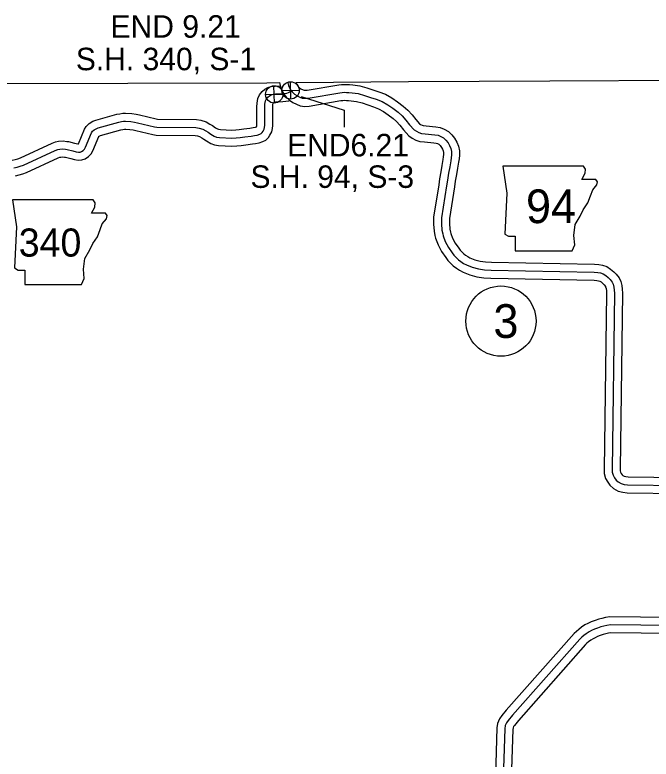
# Model space of a CAD drawing. Extents: x -83719 to 153526, y -11835 to 11446.
# Drawn here: x 6559.2 to 6958, y 882.1 to 1348.2 of the extents above; entities that cross this region are included whole.
import ezdxf

# ---------------------------------------------------------------- set-up
doc = ezdxf.new("R2010")
doc.units = 0
for name, color, linetype in [('Level 1', 7, 'Continuous'), ('Level 10', 7, 'Continuous'), ('Level 11', 7, 'Continuous'), ('Level 21', 7, 'Continuous'), ('Level 25', 7, 'Continuous'), ('Level 26', 7, 'Continuous'), ('Level 27', 7, 'Continuous'), ('Level 59', 7, 'Continuous')]:
    doc.layers.add(name, color=color, linetype=linetype)

msp = doc.modelspace()

# ---------------------------------------------------------------- linework, layer by layer
at = {"layer": 'Level 1'}
for points in [[(6393.44, 1305.28), (6463.94, 1305.34), (6552.38, 1305.21), (6629.97, 1305.38), (6717.08, 1305.74), (6725.04, 1305.8)], [(6735.31, 1305.88), (6805.91, 1306.42), (6894.54, 1306.92), (6980.78, 1307.4), (7005.53, 1307.49)]]:
    msp.add_lwpolyline(points, dxfattribs=at)
at = {"layer": 'Level 10'}
for points in [[(6628.54, 1286.7), (6632.51, 1286.43), (6635.16, 1285.97), (6637.23, 1285.53), (6647.66, 1283.11), (6648.66, 1282.95), (6672.95, 1282.63), (6675.71, 1282.27), (6679.05, 1281.26), (6681.38, 1279.84), (6683.1, 1278.89), (6684.92, 1277.57), (6686.2, 1276.77), (6686.77, 1276.58), (6688.01, 1276.36), (6695.14, 1276.01), (6697.6, 1276.12), (6699.77, 1276.36), (6702.61, 1276.75), (6706.54, 1277.25), (6708.61, 1277.65), (6709.97, 1277.79), (6710.52, 1278), (6710.58, 1278.09), (6710.78, 1278.44), (6710.82, 1279.3), (6710.88, 1290.6), (6710.97, 1292.92), (6711.52, 1295.83), (6712.59, 1298.23), (6714.15, 1300.22), (6715.85, 1301.59), (6717.75, 1302.81), (6720.5, 1303.59), (6722.38, 1303.66), (6725.51, 1303.85)], [(6628.15, 1276.7), (6631.31, 1276.49), (6633.26, 1276.15), (6635.06, 1275.76), (6645.73, 1273.29), (6647.79, 1272.96), (6672.22, 1272.64), (6673.59, 1272.46), (6674.93, 1272.06), (6676.36, 1271.19), (6677.72, 1270.44), (6679.33, 1269.27), (6681.94, 1267.64), (6684.31, 1266.86), (6686.87, 1266.4), (6695.12, 1266), (6698.38, 1266.15), (6701, 1266.43), (6703.93, 1266.84), (6708.11, 1267.37), (6710.08, 1267.75), (6712.32, 1267.99), (6714.7, 1268.89), (6716.52, 1269.72), (6718.09, 1271.33), (6719.1, 1272.84), (6720.24, 1274.87), (6720.71, 1277), (6720.82, 1279), (6720.87, 1290.37), (6720.93, 1291.78), (6721.13, 1292.82), (6721.22, 1293.03), (6721.3, 1293.14), (6721.7, 1293.46), (6721.92, 1293.6), (6722.08, 1293.65), (6722.87, 1293.67), (6727.12, 1293.93), (6729.04, 1294.1), (6730.95, 1294.39), (6731.28, 1294.52)], [(6557.4, 1257.24), (6559.38, 1257.67), (6561, 1258.12), (6562.62, 1258.76), (6582.56, 1267.89), (6584.75, 1268.7), (6586.58, 1269.02), (6589.44, 1269.33), (6591.71, 1268.99), (6592.87, 1268.84), (6596.62, 1267.88), (6598.67, 1267.38), (6598.87, 1267.35), (6598.98, 1267.54), (6602.83, 1276.59), (6603.95, 1278.38), (6605.67, 1280.21), (6608.07, 1281.55), (6610.01, 1282.17), (6623.12, 1285.93), (6625.07, 1286.34), (6626.81, 1286.63), (6628.54, 1286.7)], [(6559.51, 1247.47), (6561.77, 1247.96), (6564.19, 1248.62), (6566.55, 1249.56), (6586.37, 1258.64), (6587.36, 1259), (6587.98, 1259.11), (6589.24, 1259.25), (6590.3, 1259.09), (6590.95, 1259), (6594.21, 1258.17), (6596.63, 1257.59), (6598.84, 1257.2), (6601.08, 1257.37), (6603.15, 1258.01), (6605.41, 1259.44), (6606.92, 1261.27), (6607.96, 1263.11), (6611.73, 1271.95), (6611.9, 1272.24), (6612.08, 1272.33), (6612.92, 1272.6), (6625.54, 1276.22), (6626.91, 1276.51), (6627.82, 1276.66), (6628.68, 1276.69)]]:
    msp.add_lwpolyline(points, dxfattribs=at)
at = {"layer": 'Level 11'}
for points in [[(6725.04, 1305.8), (6725.94, 1302.34), (6726.89, 1300.21), (6727.97, 1298.31), (6729.4, 1296.56), (6731.37, 1294.72), (6733.4, 1293.34), (6735.66, 1292.2), (6737.99, 1291.23), (6741.02, 1290.93), (6743.64, 1291.14), (6763.54, 1294.51), (6764.67, 1294.61), (6765.99, 1294.71), (6766.99, 1294.69), (6768.25, 1294.62), (6769.94, 1294.46), (6773.38, 1293.97), (6776.82, 1293.03), (6780.47, 1291.82), (6784.01, 1290.64), (6787.22, 1289.38), (6790.34, 1287.69), (6793.2, 1285.71), (6796.23, 1283.39), (6798.42, 1281.48), (6800.49, 1279.14), (6802.85, 1276.17), (6806.22, 1272.49), (6808.27, 1271.07), (6810.52, 1269.83), (6813.12, 1269), (6815.98, 1268.75), (6821.87, 1268.17), (6823.18, 1267.96), (6824.09, 1267.61), (6824.87, 1267.17), (6825.69, 1266.32), (6826.65, 1265.17), (6827.21, 1264.21), (6827.64, 1263.09), (6827.89, 1261.99), (6827.89, 1260.77), (6827.75, 1259.38), (6827.47, 1257.59), (6826.82, 1253.92), (6826.14, 1249.95), (6825.35, 1245.55), (6824.86, 1241.85), (6821.69, 1221.54), (6821.59, 1219.06), (6821.69, 1217.04), (6821.97, 1212.66), (6822.51, 1210.04), (6822.88, 1208.39), (6824.45, 1204.26), (6826.68, 1199.98), (6829.27, 1196.25), (6830.64, 1194.4), (6832.29, 1192.7), (6834.03, 1191.03), (6835.93, 1189.58), (6837.92, 1188.26), (6840.16, 1187.03), (6844.32, 1185.39), (6848.72, 1184.19), (6853.17, 1183.48), (6857.61, 1183.28), (6922.24, 1182), (6924.09, 1181.92), (6925.08, 1181.73), (6925.86, 1181.47), (6926.67, 1180.93), (6927.71, 1180.07), (6928.6, 1179.11), (6929.38, 1178.18), (6929.5, 1177.91), (6929.79, 1176.79), (6929.98, 1175.35), (6930.08, 1173.72), (6928.54, 1063.63), (6928.67, 1060.9), (6929.52, 1057.92), (6930.85, 1055.62), (6932.24, 1053.61), (6934.39, 1051.56), (6937.39, 1049.97), (6940.29, 1049.17), (6943, 1048.89), (7007.85, 1048.08)], [(6735.31, 1305.88), (6735.83, 1304.73), (6736.25, 1303.98), (6736.71, 1303.42), (6737.63, 1302.56), (6738.49, 1301.97), (6739.85, 1301.29), (6740.46, 1301.03), (6741.1, 1300.97), (6742.4, 1301.07), (6762.28, 1304.44), (6763.87, 1304.57), (6765.68, 1304.71), (6767.34, 1304.69), (6769, 1304.6), (6771.12, 1304.4), (6775.41, 1303.78), (6779.72, 1302.61), (6783.62, 1301.31), (6787.43, 1300.04), (6791.45, 1298.46), (6795.57, 1296.23), (6799.08, 1293.81), (6802.57, 1291.14), (6805.49, 1288.58), (6808.15, 1285.57), (6810.46, 1282.66), (6812.83, 1280.07), (6813.53, 1279.59), (6814.49, 1279.06), (6815.11, 1278.86), (6816.91, 1278.7), (6823.14, 1278.09), (6825.77, 1277.68), (6828.4, 1276.67), (6831.05, 1275.15), (6833.12, 1273.03), (6834.86, 1270.94), (6836.27, 1268.53), (6837.23, 1265.99), (6837.89, 1263.11), (6837.88, 1260.26), (6837.67, 1258.11), (6837.33, 1255.96), (6836.68, 1252.21), (6835.99, 1248.22), (6835.23, 1244), (6834.76, 1240.42), (6831.66, 1220.58), (6831.6, 1219.12), (6831.68, 1217.61), (6831.9, 1213.99), (6832.29, 1212.15), (6832.48, 1211.28), (6833.59, 1208.36), (6835.26, 1205.16), (6837.41, 1202.07), (6838.28, 1200.88), (6839.33, 1199.81), (6840.55, 1198.64), (6841.74, 1197.73), (6843.11, 1196.82), (6844.42, 1196.1), (6847.48, 1194.89), (6850.83, 1193.98), (6854.18, 1193.44), (6857.93, 1193.27), (6922.57, 1192), (6925.25, 1191.87), (6927.6, 1191.43), (6930.29, 1190.53), (6932.63, 1188.97), (6934.61, 1187.34), (6936.09, 1185.73), (6937.95, 1183.54), (6938.99, 1181.17), (6939.62, 1178.7), (6939.94, 1176.34), (6940.09, 1173.97), (6938.54, 1063.79), (6938.6, 1062.53), (6938.79, 1061.85), (6939.3, 1060.97), (6939.88, 1060.14), (6940.29, 1059.75), (6941.11, 1059.32), (6942.14, 1059.03), (6943.57, 1058.89), (7007.97, 1058.08)], [(7008.76, 970.35), (6932.16, 971.1), (6929.34, 970.68), (6927.09, 970.12), (6925.22, 969.63), (6922.89, 968.91), (6920.51, 968.06), (6918.46, 967.06), (6916.56, 966.08), (6914.39, 964.61), (6912.69, 963.32), (6911.18, 962.09), (6909.77, 960.73), (6867.25, 912.78), (6864.36, 909.3), (6862.9, 907.25), (6861.78, 904.33), (6861.34, 901.56), (6860.19, 864.19)], [(7008.66, 960.36), (6932.85, 961.09), (6931.28, 960.86), (6929.55, 960.43), (6927.97, 960.02), (6926.06, 959.42), (6924.4, 958.83), (6922.94, 958.12), (6921.67, 957.46), (6920.21, 956.48), (6918.88, 955.47), (6917.83, 954.61), (6917, 953.81), (6874.84, 906.26), (6872.29, 903.2), (6871.78, 902.49), (6871.49, 901.72), (6871.31, 900.62), (6870.17, 863.33)]]:
    msp.add_lwpolyline(points, dxfattribs=at)
at = {"layer": 'Level 21'}
for points in [[(6865.01, 1253.51), (6867.55, 1236.6), (6866.42, 1210.94), (6868.68, 1209.53), (6872.91, 1209.53), (6872.91, 1200.5), (6908.44, 1200.5), (6910.13, 1204.17), (6909.56, 1210.09), (6910.41, 1216.86), (6913.51, 1222.22), (6915.49, 1226.16), (6918.31, 1230.39), (6920, 1234.9), (6921.41, 1238.57), (6923.94, 1241.67), (6924.51, 1243.65), (6923.38, 1245.06), (6914.64, 1245.06), (6916.61, 1249), (6916.9, 1251.54), (6915.73, 1253.49)], [(6557.61, 1232.38), (6560.14, 1215.46), (6559.02, 1189.8), (6561.27, 1188.39), (6565.5, 1188.39), (6565.5, 1179.37), (6601.03, 1179.37), (6602.72, 1183.04), (6602.16, 1188.96), (6603, 1195.73), (6606.1, 1201.08), (6608.08, 1205.03), (6610.9, 1209.26), (6612.59, 1213.77), (6614, 1217.44), (6616.54, 1220.54), (6617.1, 1222.51), (6615.97, 1223.92), (6607.23, 1223.92), (6609.21, 1227.87), (6609.49, 1230.41), (6608.32, 1232.36)]]:
    msp.add_lwpolyline(points, close=True, dxfattribs=at)
at = {"layer": 'Level 25'}
msp.add_lwpolyline([(6738.62, 1297.03), (6765.66, 1288.61), (6765.66, 1277.96)], dxfattribs=at)
at = {"layer": 'Level 26'}
for p, q in [((6732.14, 1295.48), (6731.89, 1306.33)), ((6721.87, 1292.99), (6721.62, 1303.84)), ((6726.59, 1300.78), (6737.44, 1301.03)), ((6716.32, 1298.29), (6727.17, 1298.54))]:
    msp.add_line(p, q, dxfattribs=at)
for centre in [(6732.02, 1300.9), (6721.74, 1298.42)]:
    msp.add_circle(centre, 5.43, dxfattribs=at)
at = {"layer": 'Level 27'}
msp.add_circle((6863.89, 1156.43), 22, dxfattribs=at)
at = {"layer": 'Level 59'}
for points in [[(6730.22, 1305.76), (6730.67, 1304), (6731.36, 1302.47), (6732.11, 1301.15), (6733.05, 1299.99), (6734.5, 1298.64), (6735.95, 1297.66), (6737.76, 1296.75), (6739.23, 1296.13), (6741.06, 1295.95), (6743.02, 1296.11), (6762.91, 1299.47), (6764.27, 1299.59), (6765.83, 1299.71), (6767.16, 1299.69), (6768.63, 1299.61), (6770.53, 1299.43), (6774.39, 1298.88), (6778.27, 1297.82), (6782.04, 1296.57), (6785.72, 1295.34), (6789.33, 1293.92), (6792.95, 1291.96), (6796.14, 1289.76), (6799.4, 1287.26), (6801.96, 1285.03), (6804.32, 1282.35), (6806.65, 1279.41), (6809.52, 1276.28), (6810.9, 1275.33), (6812.51, 1274.45), (6814.11, 1273.93), (6816.44, 1273.73), (6822.51, 1273.13), (6824.47, 1272.82), (6826.25, 1272.14), (6827.96, 1271.16), (6829.41, 1269.68), (6830.76, 1268.06), (6831.74, 1266.37), (6832.43, 1264.54), (6832.89, 1262.55), (6832.88, 1260.51), (6832.71, 1258.74), (6832.4, 1256.77), (6831.75, 1253.06), (6831.07, 1249.09), (6830.29, 1244.78), (6829.81, 1241.14), (6826.67, 1221.06), (6826.6, 1219.09), (6826.69, 1217.32), (6826.94, 1213.32), (6827.4, 1211.1), (6827.68, 1209.83), (6829.02, 1206.31), (6830.97, 1202.57), (6833.34, 1199.16), (6834.46, 1197.64), (6835.81, 1196.25), (6837.29, 1194.84), (6838.84, 1193.66), (6840.51, 1192.54), (6842.29, 1191.56), (6845.9, 1190.14), (6849.78, 1189.08), (6853.68, 1188.46), (6857.77, 1188.28), (6922.4, 1187), (6924.67, 1186.89), (6926.34, 1186.58), (6928.07, 1186), (6929.65, 1184.95), (6931.16, 1183.7), (6932.35, 1182.42), (6933.66, 1180.86), (6934.25, 1179.54), (6934.7, 1177.74), (6934.96, 1175.84), (6935.08, 1173.84), (6933.54, 1063.71), (6933.63, 1061.71), (6934.16, 1059.89), (6935.08, 1058.3), (6936.06, 1056.87), (6937.34, 1055.65), (6939.25, 1054.64), (6941.22, 1054.1), (6943.28, 1053.89), (7007.91, 1053.08)], [(6628.48, 1281.69), (6631.91, 1281.46), (6634.21, 1281.06), (6636.15, 1280.65), (6646.69, 1278.2), (6648.23, 1277.95), (6672.59, 1277.64), (6674.65, 1277.36), (6676.99, 1276.66), (6678.87, 1275.51), (6680.41, 1274.66), (6682.12, 1273.42), (6684.07, 1272.21), (6685.54, 1271.72), (6687.44, 1271.38), (6695.13, 1271), (6697.99, 1271.13), (6700.38, 1271.4), (6703.27, 1271.8), (6707.33, 1272.31), (6709.35, 1272.7), (6711.14, 1272.89), (6712.77, 1273.51), (6713.59, 1273.89), (6714.18, 1274.49), (6714.84, 1275.47), (6715.52, 1276.68), (6715.74, 1277.68), (6715.82, 1279.15), (6715.88, 1290.49), (6715.95, 1292.35), (6716.32, 1294.33), (6716.91, 1295.63), (6717.73, 1296.68), (6718.78, 1297.52), (6719.84, 1298.2), (6721.29, 1298.62), (6722.62, 1298.67), (6726.75, 1298.92), (6728.44, 1299.07), (6729.64, 1299.25), (6730.76, 1299.7), (6732.5, 1300.67)], [(6558.45, 1252.36), (6560.57, 1252.81), (6562.6, 1253.37), (6564.58, 1254.16), (6584.46, 1263.27), (6586.05, 1263.85), (6587.28, 1264.07), (6589.34, 1264.29), (6591.01, 1264.04), (6591.91, 1263.92), (6595.41, 1263.03), (6597.65, 1262.49), (6599.08, 1262.24), (6600.15, 1262.32), (6601.04, 1262.59), (6602.07, 1263.24), (6602.79, 1264.11), (6603.47, 1265.32), (6607.28, 1274.27), (6607.93, 1275.31), (6608.79, 1276.22), (6610.07, 1276.94), (6611.47, 1277.39), (6624.33, 1281.07), (6625.99, 1281.43), (6627.32, 1281.64), (6628.48, 1281.69)], [(7008.71, 965.36), (6932.5, 966.09), (6930.31, 965.77), (6928.32, 965.28), (6926.6, 964.82), (6924.47, 964.17), (6922.45, 963.44), (6920.7, 962.59), (6919.12, 961.77), (6917.3, 960.55), (6915.79, 959.4), (6914.5, 958.35), (6913.38, 957.27), (6871.04, 909.52), (6868.32, 906.25), (6867.34, 904.87), (6866.63, 903.03), (6866.33, 901.09), (6865.18, 863.76)]]:
    msp.add_lwpolyline(points, dxfattribs=at)

# ---------------------------------------------------------------- texts
at = {"layer": 'Level 21'}
for s, height, p in [('94', 21.12, (6879.58, 1217.77)), ('340', 17.6, (6561.6, 1196.82))]:
    msp.add_text(s, height=height, dxfattribs=at).set_placement(p)
at = {"layer": 'Level 25'}
for s, p in [('END 9.21', (6619.16, 1333.93)), ('S.H. 340, S-1', (6597.39, 1313.55)), ('END6.21', (6729.84, 1259.6)), ('S.H. 94, S-3', (6706.89, 1239.85))]:
    msp.add_text(s, height=14.08, dxfattribs=at).set_placement(p)
at = {"layer": 'Level 27'}
msp.add_text('3', height=21.12, dxfattribs=at).set_placement((6859.17, 1145.87))

doc.saveas('drawing.dxf')
